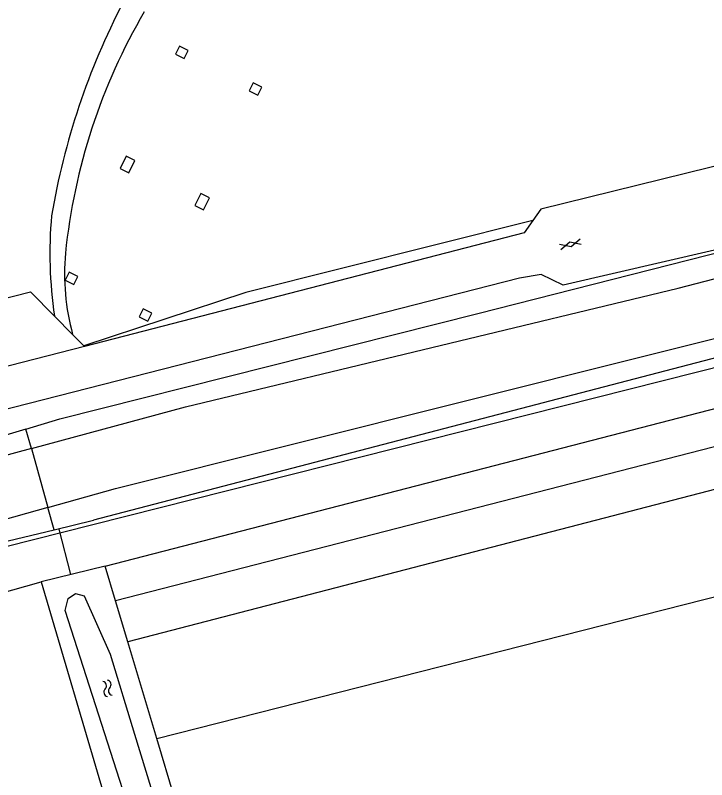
# Model space of a CAD drawing. Extents: x 133000 to 136000, y 400500 to 403500.
# Drawn here: x 133379.3 to 133444.8, y 401502.1 to 401574.5 of the extents above; entities that cross this region are included whole.
import ezdxf

# ---------------------------------------------------------------- set-up
doc = ezdxf.new("R2010")
doc.units = 0
for name, color, linetype in [('gg-bbg-hoogspanningsmast', 7, 'Continuous'), ('gg-knt-onverhard', 7, 'Continuous'), ('gg-knt-verharding', 7, 'Continuous'), ('gg-kntw-bovenkant insteek waterloop', 7, 'Continuous'), ('gg-kntw-waterlijn', 7, 'Continuous'), ('gg-kwrk-duiker nz buis', 7, 'Continuous'), ('gt-grn-groengrens', 7, 'Continuous'), ('gt-symb-gesloten verharding', 7, 'Continuous'), ('gt-symb-watersymbool', 7, 'Continuous'), ('gx-grn-maaiveld', 7, 'Continuous')]:
    doc.layers.add(name, color=color, linetype=linetype)

# ---------------------------------------------------------------- blocks, each defined once
blk = doc.blocks.new('gt0-GESVH1')
at = {"layer": 'gt-symb-gesloten verharding'}
for p, q in [((-0.992, -0.261), (0.008, 0.239)), ((0.008, -0.261), (-0.992, 0.239)), ((0.008, 0.239), (1.008, -0.261)), ((1.008, 0.239), (0.008, -0.261))]:
    blk.add_line(p, q, dxfattribs=at)
blk = doc.blocks.new('gt0-WA')
at = {"layer": 'gt-symb-watersymbool'}
for centre, start, end in [((-0.323, 0.022), 28.07249, 151.92751), ((0.427, 0.422), 208.07248, 331.92751), ((-0.323, -0.428), 28.07249, 151.92751), ((0.427, -0.028), 208.07248, 331.92751)]:
    blk.add_arc(centre, 0.425, start, end, dxfattribs=at)

msp = doc.modelspace()

# ---------------------------------------------------------------- linework, layer by layer
at = {"layer": 'gg-bbg-hoogspanningsmast'}
for points in [[(133395.321, 401570.359), (133395.699, 401571.121), (133394.872, 401571.531), (133394.494, 401570.769), (133395.321, 401570.359)], [(133402.31, 401566.894), (133402.688, 401567.656), (133401.861, 401568.066), (133401.483, 401567.304), (133402.31, 401566.894)], [(133390.092, 401559.553), (133390.661, 401560.701), (133389.834, 401561.111), (133389.265, 401559.963), (133390.092, 401559.553)], [(133397.162, 401556.048), (133397.731, 401557.196), (133396.904, 401557.606), (133396.335, 401556.458), (133397.162, 401556.048)], [(133384.894, 401548.984), (133385.272, 401549.745), (133384.445, 401550.155), (133384.067, 401549.394), (133384.894, 401548.984)], [(133391.903, 401545.509), (133392.28, 401546.271), (133391.453, 401546.681), (133391.075, 401545.919), (133391.903, 401545.509)]]:
    msp.add_lwpolyline(points, dxfattribs=at)
at = {"layer": 'gg-knt-onverhard'}
for p, q in [((133383.05, 401545.987), (133384.774, 401544.236)), ((133384.774, 401544.236), (133385.827, 401543.168)), ((133385.827, 401543.168), (133385.881, 401543.113))]:
    msp.add_line(p, q, dxfattribs=at)
msp.add_lwpolyline([(133350.676, 401540.058), (133351.411, 401540.805), (133380.776, 401548.294), (133383.05, 401545.987)], dxfattribs=at)
for centre, radius, start, end in [((133450.622, 401543.967), 68.815, 152.58341, 170.36268), ((133440.59, 401546.127), 56.8, 149.68674, 174.1202), ((133424.1, 401551.916), 41.476, 175.06113, 188.21891), ((133406.235, 401550.031), 22.229, 175.05793, 195.11111)]:
    msp.add_arc(centre, radius, start, end, dxfattribs=at)
at = {"layer": 'gg-knt-verharding'}
msp.add_line((133385.881, 401543.113), (133350.217, 401533.979), dxfattribs=at)
for points in [[(134000, 401695.216), (133970.901, 401688.085), (133649.081, 401606.586), (133475.117, 401562.201), (133467.185, 401559.832), (133454.758, 401556.567), (133452.573, 401555.876), (133450.136, 401553.29), (133431.193, 401548.915), (133429.108, 401549.937), (133427.066, 401549.571), (133353.857, 401530.878)], [(133448.193, 401560.039), (133447.385, 401560.631), (133429.07, 401556.106), (133428.329, 401555.05)], [(133428.329, 401555.05), (133427.503, 401553.874), (133385.881, 401543.113)]]:
    msp.add_lwpolyline(points, dxfattribs=at)
at = {"layer": 'gg-kntw-bovenkant insteek waterloop'}
for p, q in [((133380.347, 401535.295), (133383.561, 401536.26)), ((133387.846, 401522.317), (133381.803, 401520.821)), ((133388.836, 401519.02), (133387.846, 401522.317)), ((133381.803, 401520.821), (133387.928, 401500)), ((133389.996, 401515.155), (133388.836, 401519.02)), ((133392.746, 401505.997), (133389.996, 401515.155)), ((133394.546, 401500), (133392.746, 401505.997))]:
    msp.add_line(p, q, dxfattribs=at)
for points in [[(133383.561, 401536.26), (133423.107, 401546.223), (133544.762, 401577.22)], [(133546.644, 401567.408), (133450.216, 401543.225), (133386.759, 401526.654)], [(133380.347, 401535.295), (133350.792, 401526.42), (133353.438, 401518.681), (133383.03, 401525.762)]]:
    msp.add_lwpolyline(points, dxfattribs=at)
at = {"layer": 'gg-kntw-waterlijn'}
msp.add_line((133383.03, 401525.762), (133386.759, 401526.654), dxfattribs=at)
for points in [[(133380.868, 401533.442), (133395.467, 401537.387), (133442.071, 401548.627), (133541.33, 401574.391), (133542.885, 401573.987), (133543.816, 401572.879), (133543.941, 401572.551)], [(133382.435, 401527.875), (133388.838, 401529.679), (133488.446, 401554.621), (133541.848, 401567.993), (133543.519, 401569.491), (133544.437, 401571.247), (133544.371, 401571.421)], [(133380.868, 401533.442), (133355.371, 401526.552), (133353.144, 401525.074)], [(133382.435, 401527.875), (133358.309, 401521.076), (133355.85, 401520.383), (133354.227, 401521.01), (133353.291, 401522.124)], [(133427.877, 401386.018), (133419.758, 401406.754), (133417.076, 401413.602), (133413.718, 401423.556), (133409.62, 401435.706), (133406.041, 401448.02), (133394.682, 401485.058), (133384.075, 401518.102), (133384.342, 401519.257), (133385.052, 401519.713), (133385.869, 401519.501), (133388.328, 401513.986), (133390.638, 401506.419), (133396.455, 401487.361), (133402.013, 401467.916), (133407.954, 401449.171), (133409.216, 401444.484), (133413.797, 401428.754), (133415.944, 401422.166), (133424.199, 401401.667), (133427.424, 401393.657), (133437.546, 401366.774)]]:
    msp.add_lwpolyline(points, dxfattribs=at)
at = {"layer": 'gg-kwrk-duiker nz buis'}
msp.add_line((133384.587, 401521.51), (133383.49, 401525.819), dxfattribs=at)
at = {"layer": 'gt-grn-groengrens'}
for p, q in [((133556.034, 401562.101), (133388.836, 401519.02)), ((133468.594, 401535.572), (133389.996, 401515.155)), ((133392.746, 401505.997), (133471.064, 401525.927)), ((133348.307, 401511.588), (133381.803, 401520.821))]:
    msp.add_line(p, q, dxfattribs=at)
for points in [[(133610.366, 401582.807), (133551.577, 401567.872), (133386.673, 401526.224)], [(133387.846, 401522.317), (133552.777, 401564.96), (133555.133, 401565.569)], [(133428.329, 401555.05), (133401.151, 401548.225), (133385.827, 401543.168)], [(133386.673, 401526.224), (133353.602, 401517.872), (133347.419, 401515.893)]]:
    msp.add_lwpolyline(points, dxfattribs=at)
msp.add_arc((133418.71, 401562.02), 43.118, 146.06673, 191.50571, dxfattribs=at)
at = {"layer": 'gx-grn-maaiveld'}
for p, q in [((133380.868, 401533.442), (133380.347, 401535.295)), ((133380.868, 401533.442), (133382.435, 401527.875)), ((133383.03, 401525.762), (133382.435, 401527.875))]:
    msp.add_line(p, q, dxfattribs=at)

# ---------------------------------------------------------------- block references
at = {"layer": 'gt-symb-gesloten verharding', "rotation": 14.24474247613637}
msp.add_blockref('gt0-GESVH1', (133431.865, 401552.789), dxfattribs=at)
at = {"layer": 'gt-symb-watersymbool', "rotation": -73.37760386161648}
msp.add_blockref('gt0-WA', (133388.057, 401510.797), dxfattribs=at)

doc.saveas('drawing.dxf')
